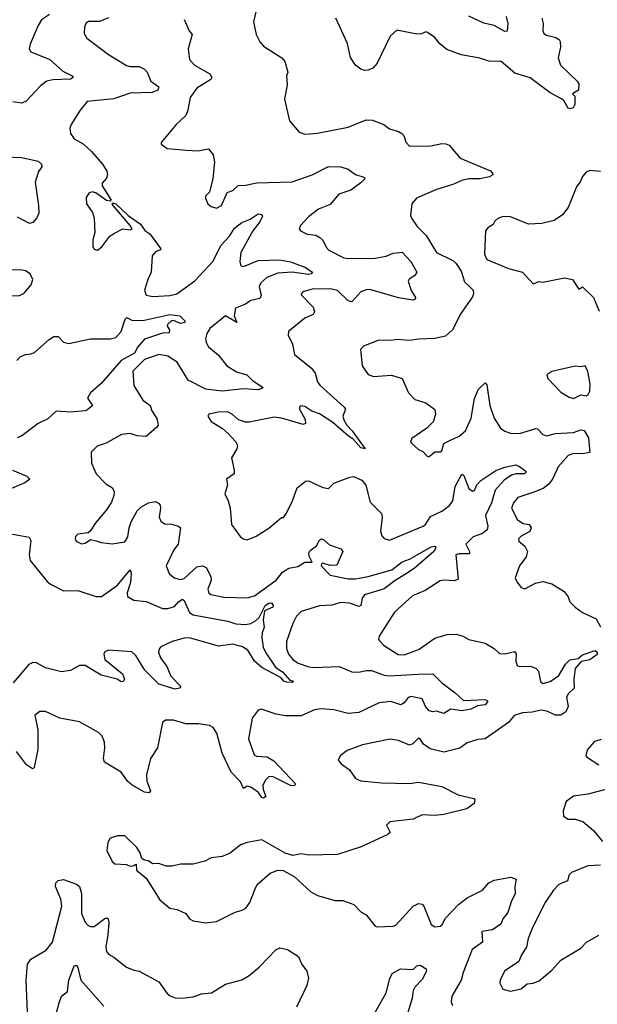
# Model space of a CAD drawing. Extents: x 2143765 to 2212931, y 878955 to 1017455.
# Tile 279 of 309: x 2161672 to 2164877, y 1000200 to 1005667. Entities that reach past the tile are written whole.
import ezdxf

# ---------------------------------------------------------------- set-up
doc = ezdxf.new("R2010")
doc.units = 0

msp = doc.modelspace()

# ---------------------------------------------------------------- linework, layer by layer
at = {"layer": '0CON20XD'}
for points in [[(2161837.5, 1005695), (2161793.1, 1005665), (2161774.2, 1005635), (2161731.2, 1005531.2), (2161724.2, 1005505), (2161735, 1005488), (2161840, 1005445), (2161910.9, 1005380.9), (2161964.2, 1005355), (2161970, 1005345), (2161953.6, 1005336.4), (2161856.5, 1005333.5), (2161822.5, 1005325), (2161789.1, 1005300.9), (2161707.5, 1005215), (2161685, 1005202.7), (2161635, 1005210)], [(2162985, 1005717.5), (2162968.8, 1005655), (2162984, 1005585), (2163004.4, 1005544.4), (2163025, 1005520), (2163127.5, 1005455), (2163143.3, 1005435), (2163160, 1005375), (2163152.5, 1005355), (2163156, 1005305), (2163141.2, 1005225), (2163170, 1005105), (2163222.3, 1005042.3), (2163255, 1005032), (2163325, 1005037.1), (2163495, 1005070.6), (2163595, 1005110.6), (2163629.1, 1005109.1), (2163692.5, 1005085)], [(2164371.3, 1005685), (2164380.2, 1005645), (2164377.1, 1005602.9), (2164365, 1005600.4), (2164305, 1005634), (2164247.8, 1005647.8), (2164165, 1005687.1)], [(2162165, 1005676.2), (2162115, 1005655.8), (2162055, 1005656), (2162040, 1005645), (2162031.4, 1005625), (2162030.9, 1005590.9), (2162045, 1005563.8), (2162165, 1005474.2), (2162265, 1005412.5), (2162285, 1005406), (2162335, 1005406.7), (2162365, 1005392.5), (2162380.6, 1005375), (2162400, 1005325), (2162444.6, 1005294.6), (2162438.8, 1005275), (2162407.3, 1005262.7), (2162285, 1005259.6), (2162195, 1005227.2), (2162047.5, 1005212.5), (2162008.8, 1005165), (2161957.5, 1005085), (2161950, 1005065), (2161954, 1005035), (2161974.6, 1005004.6), (2162025, 1004976.9), (2162070, 1004935), (2162131.4, 1004865), (2162155.6, 1004825), (2162160, 1004805), (2162153.5, 1004786.5), (2162130.9, 1004759.1), (2162130, 1004745), (2162179.6, 1004665), (2162175, 1004658.9), (2162153.5, 1004663.5), (2162095, 1004705.3), (2162075, 1004710.5), (2162055.8, 1004704.2), (2162040.5, 1004679.5), (2162043.8, 1004645), (2162077, 1004597), (2162086.2, 1004565), (2162090, 1004485), (2162077.5, 1004445), (2162077.5, 1004405), (2162085, 1004392.5), (2162105, 1004387.5), (2162127.5, 1004405), (2162173.3, 1004465), (2162195, 1004480), (2162245, 1004506.2), (2162285, 1004500), (2162296, 1004504), (2162285.8, 1004525), (2162190.7, 1004635), (2162185.7, 1004645), (2162190, 1004650), (2162205, 1004644.5), (2162275, 1004578.8), (2162342, 1004532), (2162367, 1004497), (2162395, 1004478), (2162455.6, 1004395), (2162451.7, 1004388.3), (2162425, 1004378.6), (2162407.1, 1004355), (2162402.7, 1004265), (2162382.7, 1004225), (2162365.5, 1004165), (2162375, 1004137.5), (2162410.3, 1004129.7), (2162505, 1004135.5), (2162545, 1004144.6), (2162645, 1004216.9), (2162743.3, 1004325), (2162790.2, 1004415), (2162836.1, 1004465), (2162865, 1004508.5), (2162905, 1004540), (2162951.2, 1004558.8), (2162995, 1004588.1), (2163015.7, 1004585.7), (2163020, 1004575), (2163005, 1004544.4), (2162965.5, 1004495), (2162898.5, 1004375), (2162893.5, 1004323.5), (2162900, 1004300), (2162915, 1004295.8), (2162995, 1004330.6), (2163114, 1004334), (2163175, 1004321.8), (2163255, 1004293.1), (2163296.7, 1004265), (2163290, 1004255), (2163275, 1004252.3), (2163185, 1004264.8), (2163105, 1004258.8), (2163044.4, 1004235), (2163010, 1004205), (2163000.8, 1004185), (2163012.5, 1004135), (2163005, 1004119.4), (2162955, 1004108.5), (2162925, 1004087.8), (2162869.1, 1004065), (2162863.1, 1004023.1), (2162876.7, 1003985), (2162815, 1004023.5), (2162727, 1003953), (2162710.8, 1003925), (2162703.9, 1003895), (2162706.2, 1003875), (2162720.1, 1003850.1), (2162775, 1003804.5), (2162821.4, 1003745), (2162875, 1003712.2), (2162932, 1003695), (2162963.2, 1003663.2), (2163023.8, 1003625), (2163019.7, 1003620.3), (2162995, 1003612.2), (2162915, 1003617.3), (2162795, 1003603.9), (2162705, 1003615.3), (2162607.1, 1003665), (2162545.9, 1003765.9), (2162495, 1003798.9), (2162445, 1003807.8), (2162365, 1003780), (2162300.6, 1003715), (2162305.8, 1003635), (2162355.8, 1003555), (2162395.6, 1003525), (2162405.5, 1003495), (2162433.4, 1003453.4), (2162440, 1003415), (2162434, 1003405), (2162375, 1003353.5), (2162325, 1003357.3), (2162285, 1003370), (2162236.5, 1003363.5), (2162152.5, 1003315), (2162101.7, 1003298.3), (2162068.8, 1003265), (2162070, 1003205), (2162096.2, 1003145), (2162149.7, 1003089.7), (2162187.9, 1003067.9), (2162196, 1003045), (2162194.2, 1003025), (2162181.2, 1002988.8), (2162154.4, 1002945.6), (2162094.2, 1002875.8), (2162063, 1002827), (2162051.7, 1002818.3), (2161995, 1002810), (2161981.7, 1002798.3), (2161980, 1002785), (2161985, 1002772.5), (2162015, 1002756.7), (2162035, 1002760), (2162065, 1002780), (2162096.7, 1002773.3), (2162125, 1002763.8), (2162185, 1002756.2), (2162255, 1002768), (2162273.1, 1002795), (2162278.9, 1002845), (2162291.7, 1002878.3), (2162325, 1002940), (2162345, 1002960), (2162386.7, 1002985), (2162425, 1002992.5), (2162443, 1002983), (2162451.2, 1002971.2), (2162454.2, 1002955), (2162446.9, 1002905), (2162455, 1002882), (2162475, 1002868.6), (2162515, 1002866.9), (2162553.3, 1002855), (2162564, 1002845), (2162551.1, 1002755), (2162527, 1002723), (2162485.7, 1002635), (2162501.3, 1002591.3), (2162528.8, 1002568.8), (2162565, 1002559.4), (2162585, 1002563.8), (2162655, 1002630), (2162686.2, 1002635), (2162706.9, 1002625), (2162732.2, 1002575), (2162734.4, 1002555), (2162715.7, 1002505), (2162722.5, 1002485), (2162733.8, 1002475), (2162805, 1002460), (2162935, 1002456.7), (2162975, 1002468.5), (2163095, 1002554.7), (2163117.2, 1002582.8), (2163129.9, 1002600.1), (2163165, 1002622.4), (2163215, 1002630.3), (2163254.8, 1002655.2), (2163295.7, 1002655), (2163278.9, 1002688.9), (2163277.3, 1002705), (2163285, 1002719.1), (2163319.5, 1002745), (2163335, 1002778), (2163345, 1002784.3), (2163359.8, 1002779.8), (2163391.7, 1002751.7), (2163455, 1002728.9), (2163464.5, 1002715), (2163431.4, 1002638.6), (2163395, 1002636.1), (2163355, 1002649), (2163346.5, 1002645), (2163344.7, 1002635), (2163395, 1002582.5), (2163495, 1002562.1), (2163535, 1002562.2), (2163605, 1002575.4), (2163737.5, 1002612.5), (2163795, 1002657.8), (2163835, 1002671.1), (2163955, 1002740.4), (2163975, 1002744.4), (2163981.5, 1002735), (2163970, 1002715), (2163860.6, 1002619.4), (2163812.4, 1002587.6), (2163755, 1002553.5), (2163695, 1002506.2), (2163585, 1002472.9), (2163572, 1002455), (2163564.7, 1002415.3), (2163555, 1002409.2), (2163505, 1002428), (2163455, 1002430.5), (2163405, 1002417.2), (2163335, 1002412.6), (2163235, 1002381.5), (2163208.5, 1002355), (2163187.5, 1002315), (2163153.6, 1002215), (2163153.1, 1002175), (2163163.1, 1002145), (2163187.9, 1002115), (2163216.7, 1002095), (2163276.4, 1002073.6), (2163305, 1002069.5), (2163445, 1002076.5), (2163515, 1002046.6), (2163554.7, 1002044.7), (2163595.5, 1002054.5), (2163625, 1002054.2), (2163695, 1002028.4), (2163725, 1002023.5), (2163882.7, 1002032.7), (2163965, 1002035.8), (2164015, 1001986), (2164089.5, 1001929.5), (2164135, 1001886.2), (2164255, 1001892.2), (2164268.8, 1001885), (2164268.8, 1001878.8), (2164255, 1001862.4), (2164211.7, 1001858.3), (2164175, 1001839.6), (2164125, 1001829.6), (2164065, 1001838.9), (2164025, 1001814.5), (2163985, 1001828.7), (2163965, 1001824.4), (2163945, 1001829.6), (2163923.2, 1001853.2), (2163905, 1001897.2), (2163845, 1001908.4), (2163827.1, 1001902.9), (2163805, 1001874.4), (2163786.6, 1001863.4), (2163730.8, 1001880.8), (2163666.7, 1001875), (2163555, 1001819.6), (2163494.2, 1001815.8), (2163414.5, 1001834.5), (2163345, 1001840.9), (2163308.8, 1001835), (2163235, 1001802.2), (2163147.9, 1001802.1), (2163095, 1001811.2), (2163011.4, 1001838.6), (2162995, 1001833.3), (2162961.8, 1001788.2), (2162941.5, 1001675), (2162972.5, 1001585), (2162987.1, 1001577.1), (2163045, 1001573.5), (2163082.2, 1001552.2), (2163202.9, 1001425), (2163196.5, 1001413.5), (2163175, 1001414.5), (2163075, 1001464.6), (2163055, 1001463.5), (2163036.7, 1001445), (2163022.2, 1001417.8), (2163023.7, 1001393.7), (2163037.5, 1001355), (2163025, 1001345.7), (2163015, 1001349.2), (2162996.7, 1001376.7), (2162955, 1001406.7), (2162935, 1001410.6), (2162915, 1001398), (2162897.8, 1001435), (2162845, 1001489.4), (2162795.4, 1001595), (2162765.3, 1001705.3), (2162745, 1001738), (2162725, 1001748), (2162665, 1001757.1), (2162595, 1001758.1)], [(2162585, 1005667.5), (2162613.3, 1005605), (2162628.8, 1005585), (2162607.1, 1005505), (2162614, 1005445), (2162642, 1005415), (2162726.7, 1005366.7), (2162737.8, 1005345), (2162732.9, 1005335), (2162655, 1005286.9), (2162617.9, 1005235), (2162605.7, 1005164.3), (2162594, 1005135), (2162541.2, 1005085), (2162457.5, 1004985), (2162457.5, 1004975), (2162491.2, 1004951.2), (2162597.1, 1004942.9)], [(2164570, 1005675), (2164576.2, 1005645), (2164574.3, 1005605), (2164580.6, 1005590.6), (2164595, 1005580.8), (2164648, 1005568), (2164665, 1005557.5), (2164671.9, 1005545), (2164673.5, 1005515), (2164659.4, 1005455), (2164672.5, 1005415), (2164765.9, 1005325.9), (2164775, 1005310), (2164772.5, 1005275), (2164740, 1005255), (2164751.7, 1005241.7), (2164753.3, 1005225), (2164752.5, 1005195), (2164743, 1005177), (2164725, 1005172.2), (2164715, 1005175.8), (2164693.6, 1005213.6), (2164677.8, 1005227.8), (2164615, 1005260), (2164505, 1005344.6), (2164419.8, 1005369.8), (2164344.5, 1005434.5), (2164275, 1005436.5), (2164225, 1005452.5), (2164122.2, 1005472.2), (2164041.9, 1005501.9), (2164003.3, 1005533.3), (2163975, 1005567.5), (2163935, 1005596), (2163925, 1005598.8), (2163902, 1005588), (2163875, 1005587.1), (2163765, 1005609.2), (2163727.5, 1005575), (2163655.6, 1005425), (2163632.3, 1005397.7), (2163605, 1005385.6), (2163585, 1005384.5), (2163565, 1005391.5), (2163535, 1005414.3), (2163507.2, 1005457.2), (2163490.5, 1005535), (2163426, 1005675)], [(2163692.5, 1005085), (2163725, 1005060), (2163775, 1005046), (2163793.3, 1005035), (2163803.9, 1005023.9), (2163815, 1004986.7), (2163834.4, 1004964.4), (2163954.3, 1004965.7), (2164015, 1004979.2), (2164037.3, 1004977.3), (2164055, 1004970), (2164117.1, 1004897.1), (2164285, 1004827.1), (2164296.2, 1004815), (2164297.5, 1004805), (2164277.5, 1004795), (2164226.6, 1004783.4), (2164165, 1004782.3), (2164125.3, 1004774.7), (2164075, 1004751.8), (2163985, 1004724.6), (2163874.7, 1004675.3), (2163847.5, 1004645), (2163841.7, 1004581.7), (2163846.7, 1004565), (2163878.3, 1004518.3), (2163928, 1004468), (2163985.6, 1004375), (2164075, 1004330), (2164094, 1004314), (2164121.3, 1004271.3), (2164141.2, 1004211.2), (2164167.5, 1004185), (2164188.6, 1004165), (2164190.6, 1004145), (2164185, 1004128.8), (2164120, 1004035), (2164074.5, 1003945), (2164035, 1003909.5), (2163975, 1003896.4), (2163885, 1003893.6), (2163835.6, 1003885.6), (2163765, 1003891.9), (2163735, 1003885.7), (2163665, 1003888), (2163580, 1003855), (2163562.5, 1003835), (2163572.5, 1003745), (2163605, 1003696.2), (2163635, 1003686), (2163735, 1003692.5), (2163795, 1003675.6), (2163829.2, 1003595), (2163865, 1003558.8), (2163925, 1003540), (2163975, 1003502.5), (2163980, 1003475), (2163966.2, 1003435), (2163931.7, 1003398.3), (2163848.3, 1003341.7), (2163841.2, 1003325), (2163846.7, 1003315), (2163885, 1003280), (2163909.2, 1003269.2), (2163935, 1003242.5), (2163945, 1003242.5), (2163975, 1003266.7), (2164005, 1003266.7), (2164015, 1003272.5), (2164025.8, 1003314.2), (2164059.3, 1003330.7), (2164110.8, 1003355), (2164145.6, 1003385), (2164177.2, 1003455), (2164196.2, 1003563.8), (2164218.2, 1003615), (2164255, 1003650), (2164265, 1003640), (2164281.2, 1003525), (2164304.6, 1003455), (2164339.7, 1003399.7), (2164365, 1003381.4), (2164395, 1003370.6), (2164445, 1003368.6), (2164537.1, 1003397.1), (2164545.6, 1003395.6), (2164574.6, 1003364.6), (2164595, 1003356.5), (2164645, 1003369.1), (2164744.7, 1003375.3), (2164785, 1003389.5), (2164805, 1003386), (2164828.8, 1003345), (2164835.7, 1003264.3), (2164795, 1003255.7), (2164745, 1003257.9), (2164715, 1003246.4), (2164659.2, 1003185), (2164630.1, 1003119.9), (2164610.1, 1003089.9), (2164576.6, 1003063.4), (2164525.8, 1003044.2), (2164436, 1003014), (2164412.2, 1002985), (2164400.6, 1002955), (2164435, 1002889.4), (2164465, 1002868.9), (2164498.8, 1002865), (2164509.4, 1002845), (2164502, 1002825), (2164455, 1002800), (2164440, 1002785), (2164442.1, 1002772.1), (2164474.6, 1002744.6), (2164489.4, 1002715), (2164483.3, 1002685), (2164445.7, 1002635), (2164422.3, 1002567.7), (2164430, 1002545), (2164455, 1002514.3), (2164475, 1002506.2), (2164535, 1002538.6), (2164575, 1002548.6), (2164625, 1002534.4), (2164692.7, 1002492.7), (2164715, 1002462.5), (2164724.2, 1002435), (2164755, 1002404.4), (2164795, 1002375.6), (2164870.5, 1002340.5), (2164895.7, 1002295.7)], [(2162597.1, 1004942.9), (2162661.2, 1004938.8), (2162719.3, 1004949.3), (2162745.9, 1004915.9), (2162753.3, 1004875), (2162743.3, 1004785), (2162725, 1004710), (2162703.9, 1004686.1), (2162703.6, 1004676.4), (2162716.7, 1004645), (2162735, 1004630), (2162765, 1004621.2), (2162792.5, 1004635), (2162823.6, 1004706.4), (2162855, 1004718.8), (2162884.2, 1004745.8), (2162925, 1004747.1), (2162988.6, 1004761.4), (2163185, 1004766.8), (2163294.3, 1004805.7), (2163385, 1004852.5), (2163455, 1004849.2), (2163495, 1004836), (2163536.5, 1004806.5), (2163582.3, 1004792.3), (2163588.8, 1004785), (2163565, 1004761.2), (2163509.7, 1004720.3), (2163442.5, 1004697.5), (2163395, 1004640), (2163331.2, 1004615), (2163275, 1004572.9), (2163230, 1004525), (2163223.8, 1004505), (2163230, 1004495), (2163266.6, 1004476.6), (2163315, 1004470), (2163337.4, 1004457.4), (2163355, 1004442.5), (2163373, 1004403), (2163386.9, 1004386.9), (2163470.8, 1004345), (2163495, 1004340.6), (2163645, 1004343), (2163706.1, 1004353.9), (2163745, 1004370.2), (2163795, 1004376.5), (2163842.2, 1004325), (2163875.7, 1004265), (2163865, 1004246), (2163833.2, 1004226.8), (2163828, 1004215), (2163845, 1004163.8), (2163868.1, 1004125), (2163865.8, 1004115), (2163855, 1004110), (2163775, 1004122.1), (2163615, 1004168.2), (2163595, 1004167.3), (2163565, 1004155.5), (2163515, 1004099.7), (2163495, 1004105.3), (2163435, 1004162.3), (2163395, 1004173.2), (2163295, 1004170), (2163243.4, 1004156.6), (2163234.3, 1004145), (2163237.5, 1004135), (2163300.5, 1004070.5), (2163308.1, 1004045), (2163300.7, 1004029.3), (2163255, 1004010), (2163163.8, 1003935), (2163162, 1003915), (2163185.7, 1003865.7), (2163197, 1003807), (2163292.1, 1003732.1), (2163311.2, 1003705), (2163325.6, 1003655.6), (2163337.2, 1003637.2), (2163472.9, 1003515), (2163480, 1003505), (2163465.5, 1003465), (2163471.3, 1003445), (2163488.2, 1003415), (2163517.9, 1003385), (2163588.8, 1003285), (2163565, 1003290.4), (2163520.5, 1003340.5), (2163496.1, 1003355), (2163409.5, 1003429.5), (2163335, 1003479.4), (2163292.7, 1003492.7), (2163255, 1003519.3), (2163235, 1003523.8), (2163224.7, 1003515), (2163224.7, 1003505), (2163257.1, 1003447.1), (2163257.5, 1003425), (2163245, 1003420), (2163125, 1003454.3), (2163085, 1003459.4), (2162945, 1003431.4), (2162925, 1003432.5), (2162885.6, 1003445.6), (2162853.8, 1003475), (2162825, 1003488.9), (2162775, 1003487.8), (2162722.5, 1003477.5), (2162716.2, 1003465), (2162735, 1003436), (2162797.9, 1003397.9), (2162829.7, 1003369.7), (2162870, 1003325), (2162880, 1003305), (2162876.7, 1003285), (2162847.5, 1003235), (2162863.3, 1003165), (2162862.5, 1003145), (2162820, 1003115), (2162826.2, 1003085), (2162810, 1003035), (2162830, 1002995), (2162840, 1002955), (2162847.5, 1002865), (2162895, 1002797.5), (2162912.5, 1002785), (2162935, 1002778.8), (2162985, 1002798.8), (2163055, 1002843.3), (2163125, 1002902.5), (2163136.4, 1002903.6), (2163153.6, 1002926.4), (2163185.6, 1002995), (2163212.6, 1003067.4), (2163257.5, 1003105), (2163275, 1003107.1), (2163298.8, 1003095), (2163355, 1003069.4), (2163385, 1003064), (2163415, 1003094), (2163505, 1003126.9), (2163525, 1003130.6), (2163570.7, 1003110.7), (2163592.1, 1003082.1), (2163617.7, 1002987.7), (2163680, 1002925), (2163683.1, 1002905), (2163674.3, 1002825), (2163680.9, 1002800.9), (2163695, 1002786), (2163725, 1002778), (2163911.2, 1002855), (2163924, 1002865), (2163951.7, 1002908.3), (2164015, 1002938.1), (2164055, 1002968.1), (2164075.2, 1002994.8), (2164088, 1003075), (2164125, 1003142.9), (2164136.4, 1003136.4), (2164164.8, 1003064.8), (2164185, 1003049.5), (2164195, 1003052.9), (2164209.7, 1003085), (2164231.2, 1003108.8), (2164315, 1003163.3), (2164365, 1003182.9), (2164424.5, 1003194.5), (2164445, 1003186.9), (2164480.7, 1003160.7), (2164483.3, 1003155), (2164473.3, 1003145), (2164425, 1003146.2), (2164401.9, 1003138.1), (2164359.8, 1003110.2), (2164309.7, 1003055), (2164291.1, 1002985), (2164257.2, 1002915), (2164269.6, 1002855), (2164265.6, 1002835), (2164239.4, 1002815), (2164189.4, 1002795), (2164147.5, 1002755), (2164168.8, 1002715), (2164168.8, 1002701.2), (2164108.8, 1002701.2), (2164093.1, 1002695), (2164105, 1002561.2), (2164085, 1002551.9), (2164025, 1002555.5), (2164005, 1002550.9), (2163922.1, 1002497.9), (2163852.3, 1002467.7), (2163752.2, 1002377.8), (2163667.5, 1002245), (2163663.3, 1002225), (2163691.2, 1002195), (2163772, 1002142), (2163805, 1002140), (2163851.9, 1002158.1), (2163888.7, 1002171.3), (2163975, 1002233.4), (2164043.7, 1002253.7), (2164096, 1002256), (2164132, 1002245), (2164165, 1002225.4), (2164255.8, 1002205.8), (2164305, 1002175.5), (2164335, 1002147.8), (2164366.4, 1002146.4), (2164418.6, 1002158.6), (2164426.7, 1002146.7), (2164424.5, 1002104.5), (2164431.8, 1002081.8), (2164445, 1002075.7), (2164505, 1002078), (2164535.8, 1002065.8), (2164550.5, 1002050.5), (2164562.1, 1001992.1), (2164575, 1001982.2), (2164615, 1001992.7), (2164664.4, 1002025), (2164700.9, 1002089.1), (2164725, 1002113.4), (2164770.6, 1002119.4), (2164795, 1002141.4), (2164865.2, 1002165.2), (2164877.2, 1002155), (2164877.4, 1002142.6), (2164835, 1002112.8), (2164787.3, 1002102.7), (2164754.5, 1002065), (2164746.2, 1002005), (2164748.9, 1001955), (2164717.5, 1001925), (2164705.6, 1001905), (2164716.4, 1001853.6), (2164702.2, 1001825), (2164675, 1001805.6), (2164645, 1001806.4), (2164597.6, 1001827.6), (2164565, 1001834.3), (2164515, 1001822.2), (2164461.5, 1001818.5), (2164415.4, 1001804.6), (2164384.6, 1001765.4), (2164255.8, 1001675), (2164215, 1001670), (2164155, 1001651.8), (2164115, 1001622.5), (2164025, 1001601.1), (2163949.5, 1001619.5), (2163913.8, 1001645), (2163895, 1001672.5), (2163885, 1001677.5), (2163854.1, 1001645.9), (2163835, 1001639.2), (2163775, 1001665.8), (2163728.3, 1001671.7), (2163575, 1001640), (2163489.7, 1001610.3), (2163450.5, 1001579.5), (2163440, 1001555), (2163456.2, 1001535), (2163501.8, 1001501.8), (2163535, 1001453.1), (2163565, 1001440.5), (2163680.6, 1001430.6), (2163834.4, 1001425.6), (2163885, 1001433.1), (2164015, 1001410), (2164105, 1001363.1), (2164193, 1001343), (2164197.5, 1001335), (2164193.3, 1001315), (2164153.3, 1001285), (2164026.1, 1001253.9), (2163975, 1001248.5), (2163905, 1001252.2), (2163855, 1001228.5), (2163726.1, 1001213.9), (2163707.5, 1001195), (2163727.5, 1001155), (2163715, 1001143.3), (2163567.5, 1001075), (2163435, 1001031.2), (2163275, 1001028.8), (2163235, 1001036.2), (2163187, 1001027), (2163145, 1001040), (2163015, 1001113.8), (2162935, 1001098), (2162897.5, 1001085), (2162840.7, 1001039.3), (2162795, 1001021.2), (2162735, 1001013.3), (2162700, 1000995), (2162635, 1000978.8), (2162565, 1000979.2), (2162517.5, 1000967.5), (2162485, 1000967.5), (2162445, 1000982.5), (2162410.7, 1000980.7), (2162385, 1000997.5), (2162365, 1001000), (2162350, 1001010), (2162340.7, 1001040.7), (2162321.7, 1001071.7), (2162255, 1001136), (2162215, 1001136.2), (2162175, 1001123.3), (2162160.8, 1001099.2), (2162156, 1001055), (2162185, 1000992.5), (2162200.5, 1000980.5), (2162265, 1000977.5), (2162285, 1000967.5), (2162301.7, 1000968.3), (2162318.3, 1000978.3), (2162320, 1000945), (2162375, 1000900), (2162450.3, 1000780.3), (2162505, 1000733.3), (2162546.4, 1000726.4), (2162594.1, 1000704.1), (2162614.1, 1000674.1), (2162635, 1000663.3), (2162705, 1000652), (2162765, 1000660), (2162868.3, 1000711.7), (2162907.7, 1000722.3), (2162926.7, 1000735), (2162948.8, 1000765), (2162978.1, 1000841.9), (2162990, 1000865), (2163062.4, 1000927.6), (2163105, 1000946), (2163135, 1000943.8), (2163195, 1000910), (2163287.5, 1000825), (2163324.1, 1000804.1), (2163423, 1000777), (2163466.1, 1000776.1), (2163526.7, 1000755), (2163565, 1000713.3), (2163595, 1000696.7), (2163644.1, 1000634.1), (2163655, 1000630), (2163743.9, 1000633.9), (2163759.7, 1000640.3), (2163856, 1000745), (2163885, 1000759.2), (2163905, 1000755.7), (2163915.3, 1000745.3), (2163955, 1000644), (2163975, 1000630.8), (2164005, 1000633.6), (2164017.7, 1000645), (2164032.9, 1000677.1), (2164107.1, 1000755), (2164155, 1000791.9), (2164240, 1000835), (2164275, 1000875.6), (2164305, 1000889.6), (2164396.8, 1000906.8), (2164427.5, 1000895), (2164420.3, 1000855), (2164421.9, 1000815), (2164415, 1000798.8), (2164401.1, 1000775), (2164380.8, 1000709.2), (2164352.8, 1000675), (2164341.4, 1000645), (2164295, 1000614.6), (2164236.9, 1000605), (2164240.5, 1000545), (2164183.6, 1000505), (2164132.6, 1000377.4), (2164121.4, 1000335), (2164070.6, 1000245), (2164065.7, 1000215), (2164073.7, 1000193.7)], [(2161585.5, 1004905.5), (2161685, 1004901.8), (2161775, 1004881.1), (2161794.3, 1004865), (2161795, 1004850), (2161776.4, 1004823.6), (2161757.8, 1004765), (2161776.9, 1004635), (2161778, 1004592), (2161766.7, 1004566.7), (2161745, 1004540.8), (2161725.9, 1004535.9), (2161660.5, 1004570.5)], [(2164895, 1004823.3), (2164835, 1004828.8), (2164815, 1004820), (2164794.2, 1004795.8), (2164782.7, 1004767.3), (2164761.7, 1004738.3), (2164716.1, 1004623.9), (2164685, 1004583.3), (2164637.3, 1004552.7), (2164570, 1004535), (2164495, 1004530.6), (2164395, 1004572), (2164355, 1004573.8), (2164325, 1004563.3), (2164308.3, 1004548.3), (2164299.5, 1004530.5), (2164269.2, 1004510.8), (2164256.7, 1004495), (2164251.9, 1004365), (2164265, 1004335.8), (2164384.5, 1004284.5), (2164462.5, 1004265), (2164520.7, 1004200.7), (2164555, 1004213.3), (2164575, 1004208.8), (2164696.1, 1004233.9), (2164740, 1004225), (2164775, 1004170), (2164795, 1004183.3), (2164856.2, 1004125), (2164888.3, 1004048.3)], [(2161665, 1004134), (2161695, 1004146.2), (2161736.2, 1004195), (2161746.2, 1004225), (2161730, 1004255), (2161705, 1004272), (2161675, 1004278.6), (2161595, 1004275.8), (2161574.2, 1004265.8), (2161552.5, 1004245), (2161537.5, 1004215), (2161542.7, 1004192.7), (2161556.7, 1004175), (2161626.1, 1004136.1), (2161665, 1004134)], [(2161656.4, 1003775), (2161675, 1003794.5), (2161705, 1003808.7), (2161735, 1003810.8), (2161755, 1003819.5), (2161835, 1003892), (2161862.7, 1003907.3), (2161885, 1003907.5), (2161915, 1003876.2), (2161945, 1003869.2), (2162065, 1003895.5), (2162175, 1003895.4), (2162205, 1003901.8), (2162235.3, 1003935), (2162256.8, 1004003.2), (2162265, 1004012.2), (2162270.8, 1004010.8), (2162295, 1003998.5), (2162355, 1003996.1), (2162505, 1004030.8), (2162561.8, 1004021.8), (2162589.1, 1003995), (2162589.4, 1003985), (2162565, 1003980), (2162525, 1003996.9), (2162515.6, 1003994.4), (2162492.5, 1003975), (2162490, 1003965), (2162503.8, 1003945), (2162502, 1003928), (2162465, 1003927.1), (2162365, 1003893.8), (2162328.7, 1003851.3), (2162309, 1003815), (2162235.5, 1003774.5), (2162125, 1003646.4), (2162064.8, 1003595.2), (2162049.4, 1003565), (2162076.2, 1003525), (2162048.6, 1003501.4), (2162035, 1003494.6), (2161955, 1003487.2), (2161875, 1003493.3), (2161828.9, 1003451.1), (2161775, 1003425.7), (2161685, 1003356.9), (2161657.5, 1003345)], [(2164745, 1003564.2), (2164785, 1003584.3), (2164815, 1003578), (2164826.2, 1003585), (2164835.7, 1003604.3), (2164837.8, 1003645), (2164824.1, 1003714.1), (2164810, 1003745), (2164785, 1003740), (2164755, 1003743.3), (2164625, 1003713.3), (2164597.5, 1003695), (2164602.5, 1003675), (2164675, 1003599.2), (2164720.9, 1003570.9), (2164745, 1003564.2)], [(2161632, 1003165), (2161712.4, 1003132.4), (2161728, 1003115), (2161701.4, 1003095), (2161605, 1003055.4)], [(2161622.6, 1002812.6), (2161725, 1002794.4), (2161734.6, 1002775), (2161724.6, 1002695), (2161730.9, 1002665), (2161825, 1002548.1), (2161843.2, 1002533.2), (2161915, 1002495.4), (2161995, 1002496.9), (2162095, 1002463.8), (2162126.3, 1002463.7), (2162215, 1002527.5), (2162285, 1002612.9), (2162291.8, 1002595), (2162287.7, 1002542.3), (2162268.9, 1002485), (2162270.6, 1002465), (2162304.8, 1002444.8), (2162375, 1002435.8), (2162465, 1002398.4), (2162495, 1002398.4), (2162531.8, 1002408.2), (2162555, 1002436.6), (2162575, 1002449.6), (2162585, 1002442.5), (2162614.7, 1002375), (2162635, 1002362.2), (2162827.2, 1002327.2), (2162872.1, 1002312.1), (2162925, 1002309.4), (2162955.2, 1002314.8), (2162979.9, 1002330.1), (2163001.7, 1002348.3), (2163033.9, 1002415), (2163055, 1002428.1), (2163068.9, 1002428.9), (2163079.2, 1002415), (2163077.5, 1002405), (2163030, 1002385), (2163023.3, 1002335), (2163029.2, 1002295), (2163017.1, 1002262.9), (2163016.2, 1002235), (2163023.9, 1002183.9), (2163038.3, 1002151.7), (2163091.2, 1002071.2), (2163132.9, 1002045), (2163170.6, 1002000.6), (2163191.2, 1001995), (2163185, 1001986.7), (2163155, 1001988.5), (2163137.1, 1001995), (2163123, 1002013), (2163015, 1002069.5), (2162975.9, 1002105), (2162937.3, 1002167.3), (2162908.1, 1002185), (2162855, 1002198.9), (2162775, 1002188.1), (2162615, 1002235.4), (2162585, 1002233.2), (2162518, 1002215), (2162455, 1002185.8), (2162445.6, 1002174.4), (2162442.5, 1002155), (2162453.5, 1002123.5), (2162488.8, 1002075), (2162511.8, 1002021.8), (2162566.2, 1001965), (2162560, 1001955), (2162535, 1001949.4), (2162445, 1001977.8), (2162366.9, 1002055), (2162317.7, 1002137.7), (2162295, 1002157.8), (2162165, 1002167.3), (2162145, 1002157.5), (2162138.9, 1002145), (2162144.3, 1002114.3), (2162242.9, 1002035), (2162253.8, 1002005), (2162247, 1001993), (2162235, 1001991.4), (2162213.3, 1002005), (2162125, 1002028.5), (2162035, 1002081.8), (2162005, 1002081.8), (2161955, 1002054.4), (2161905, 1002046.7), (2161815, 1002068.9), (2161765, 1002096.7), (2161745, 1002097.7), (2161723.5, 1002086.5), (2161636.7, 1001985)], [(2162595, 1001758.1), (2162525, 1001778.1), (2162482.2, 1001777.8), (2162464.5, 1001765.5), (2162437.1, 1001625), (2162398.2, 1001565), (2162375.5, 1001475), (2162378.3, 1001438.3), (2162398.8, 1001385), (2162390, 1001375), (2162365, 1001378), (2162297.3, 1001417.3), (2162269.8, 1001439.8), (2162235, 1001490), (2162143.8, 1001543.8), (2162137.8, 1001565), (2162145.5, 1001625), (2162142.7, 1001655), (2162129.3, 1001689.3), (2162110.3, 1001710.3), (2162005, 1001769.2), (2161895, 1001788.6), (2161815, 1001826), (2161784.3, 1001825.7), (2161756.2, 1001805), (2161772.7, 1001725), (2161772.9, 1001615), (2161752, 1001515), (2161745, 1001508), (2161738.8, 1001511.2), (2161709.4, 1001529.4), (2161655, 1001604.2)], [(2164899.5, 1001670.5), (2164861.2, 1001658.8), (2164823.3, 1001615), (2164813.3, 1001585), (2164816.7, 1001575), (2164885, 1001530.8)], [(2164974.5, 1001405.5), (2164825, 1001366.7), (2164745, 1001355.7), (2164705, 1001326.7), (2164687.5, 1001275), (2164690, 1001245), (2164715, 1001228.8), (2164755, 1001227.5), (2164797.5, 1001215), (2164856, 1001166), (2164906.2, 1001105)], [(2164895, 1000973.8), (2164825, 1000968.8), (2164735, 1000932), (2164720.9, 1000919.1), (2164711.2, 1000885), (2164664.5, 1000865.5), (2164635, 1000834), (2164588.6, 1000765), (2164518.7, 1000631.3), (2164494.2, 1000565), (2164485, 1000517.5), (2164456.2, 1000475), (2164442.3, 1000437.7), (2164362, 1000385), (2164338.1, 1000335), (2164337, 1000317), (2164353.8, 1000285), (2164395, 1000274.2), (2164455, 1000285.8), (2164487.5, 1000315), (2164521.7, 1000318.3), (2164555, 1000330), (2164625, 1000390), (2164674.4, 1000445.6), (2164785, 1000511.2), (2164816.7, 1000545), (2164885, 1000584)], [(2161715.6, 1000155), (2161708.5, 1000335), (2161716.3, 1000423.7), (2161735, 1000450.8), (2161819.1, 1000500.9), (2161854.6, 1000545.4), (2161905.9, 1000745), (2161901.5, 1000785), (2161871.8, 1000855), (2161873.3, 1000875), (2161885, 1000888.6), (2161915, 1000893.1), (2161988.2, 1000868.2), (2162005, 1000854), (2162015.4, 1000815.4), (2162015.9, 1000705), (2162035, 1000657.1), (2162050.1, 1000640.1), (2162065, 1000631.5), (2162085, 1000633.1), (2162145, 1000677.7), (2162155, 1000680.4), (2162163.1, 1000675), (2162167.1, 1000655), (2162161.8, 1000585), (2162150.5, 1000520.5), (2162153.9, 1000493.9), (2162165, 1000479.2), (2162195, 1000462.5), (2162265, 1000405.8), (2162305, 1000389.2), (2162335, 1000384.2), (2162444.4, 1000324.4), (2162490.9, 1000260.9), (2162507.3, 1000247.3), (2162535, 1000236), (2162575.9, 1000234.1), (2162635, 1000242), (2162681.3, 1000258.7), (2162737.5, 1000265), (2162815, 1000313.1), (2162905, 1000335.8), (2162945, 1000360), (2163002.1, 1000407.9), (2163095, 1000504.2), (2163115, 1000514), (2163157.5, 1000505), (2163218.8, 1000465), (2163236.9, 1000425), (2163265, 1000383.8), (2163275.6, 1000345), (2163265.6, 1000305), (2163208.5, 1000185)], [(2161852.5, 1000065), (2161890.8, 1000209.2), (2161905, 1000246.2), (2161938.2, 1000271.8), (2161945.9, 1000335), (2161975, 1000413.8), (2161985, 1000418.6), (2161995, 1000404), (2162012.3, 1000335), (2162139.4, 1000189.4)], [(2163638.9, 1000145), (2163705, 1000264.3), (2163726.4, 1000343.6), (2163739.4, 1000370.6), (2163785, 1000398.1), (2163856.2, 1000393.8), (2163875.9, 1000414.1), (2163895, 1000418), (2163927.5, 1000397.5), (2163929.2, 1000385), (2163905, 1000338), (2163864.6, 1000295.4), (2163855, 1000276.7), (2163850.4, 1000235), (2163826, 1000155)]]:
    msp.add_lwpolyline(points, dxfattribs=at)

doc.saveas('drawing.dxf')
